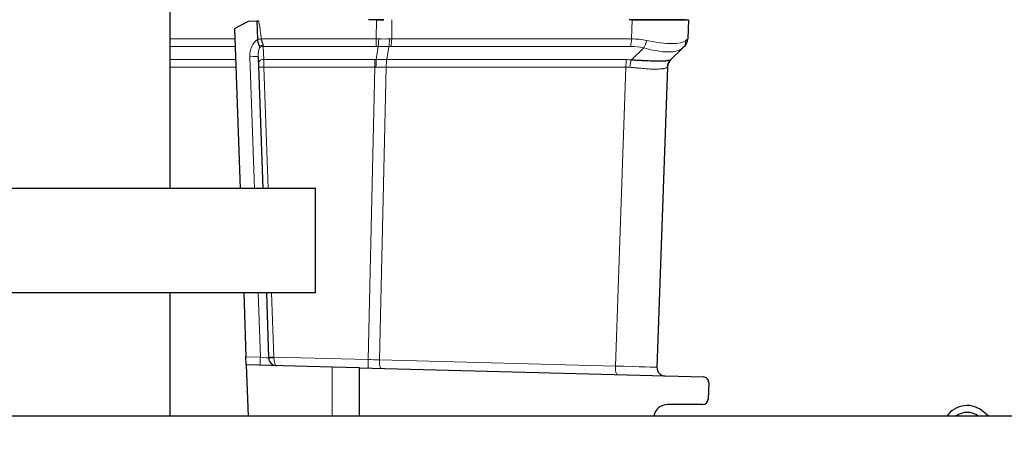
# Model space of a CAD drawing. Header units: inches. Extents: x 0 to 20790, y -12 to 14700.
# Tile 328 of 436: x 10580 to 10938, y 11710 to 11862. Entities that reach past the tile are written whole.
import ezdxf

# ---------------------------------------------------------------- set-up
doc = ezdxf.new("R2010")
doc.units = ezdxf.units.IN
doc.layers.add('1', color=7, linetype='Continuous', true_color=0xffffff)
doc.layers.add('254', color=7, linetype='Continuous', true_color=0xffffff)
doc.styles.add('latin_extended', font='simplex.shx')
doc.dimstyles.get("Standard").update_dxf_attribs({"dimtxt": 0.18, "dimasz": 0.18, "dimexe": 0.18, "dimexo": 0.0625, "dimgap": 0.09, "dimtad": 0, "dimtih": 1, "dimtoh": 1, "dimdec": 4, "dimzin": 0, "dimdsep": 46, "dimtxsty": 'Standard', "dimcen": 0.09, "dimadec": 0, "dimazin": 0, "dimtfac": 1, "dimtdec": 4, "dimtofl": 0, "dimtmove": 0, "dimatfit": 3, "dimfxl": 1, "dimtolj": 1, "dimtzin": 0, "dimarcsym": 0})

# ---------------------------------------------------------------- blocks, each defined once
blk = doc.blocks.new('_U3')
at = {"layer": '254', "color": 3, "linetype": 'Continuous', "lineweight": 13, "transparency": 16777216}
for p, q in [((8941.98, 11480.96), (8941.98, 12953.96)), ((11385.03, 10066.36), (11385.03, 12953.96)), ((9064.48, 12918.96), (11262.53, 12918.96))]:
    blk.add_line(p, q, dxfattribs=at)
at = {"layer": '254', "color": 3, "transparency": 16777216}
for points in [[(9064.48, 12939.38), (9064.48, 12898.55), (8941.98, 12918.96)], [(11262.53, 12898.55), (11262.53, 12939.38), (11385.03, 12918.96)]]:
    blk.add_solid(points, dxfattribs=at)
at = {"layer": 'Defpoints', "color": 0, "transparency": 16777216}
for p in [(11385.03, 12918.96), (8941.98, 11445.96), (11385.03, 10031.36)]:
    blk.add_point(p, dxfattribs=at)
at = {"layer": '254', "color": 2, "lineweight": 13, "transparency": 16777216, "insert": (9947.67, 13102.71), "char_height": 122.5, "attachment_point": 1, "style": 'latin_extended'}
blk.add_mtext('\\A1;2443', dxfattribs=at)
blk = doc.blocks.new('_U10')
at = {"layer": '254', "color": 3, "linetype": 'Continuous', "lineweight": 13, "transparency": 16777216}
for p, q in [((10907.98, 12396.96), (12130.66, 12396.96)), ((12095.66, 12274.46), (12095.66, 8938.96)), ((10455.98, 8816.46), (12130.66, 8816.46))]:
    blk.add_line(p, q, dxfattribs=at)
at = {"layer": '254', "color": 3, "transparency": 16777216}
for points in [[(12116.07, 12274.46), (12075.24, 12274.46), (12095.66, 12396.96)], [(12075.24, 8938.96), (12116.07, 8938.96), (12095.66, 8816.46)]]:
    blk.add_solid(points, dxfattribs=at)
at = {"layer": 'Defpoints', "color": 0, "transparency": 16777216}
for p in [(10872.98, 12396.96), (10420.98, 8816.46), (12095.66, 8816.46)]:
    blk.add_point(p, dxfattribs=at)
at = {"layer": '254', "color": 2, "lineweight": 13, "transparency": 16777216, "insert": (11911.91, 10390.88), "char_height": 122.5, "attachment_point": 1, "rotation": 90, "style": 'latin_extended'}
blk.add_mtext('\\A1;3580', dxfattribs=at)

msp = doc.modelspace()

# ---------------------------------------------------------------- linework, layer by layer
at = {"layer": '1', "color": 2, "linetype": 'Continuous', "lineweight": 25}
for p, q in [((10635.128, 11800.462), (10635.128, 11867.462)), ((10712.825, 11861.858), (10707.243, 11861.858)), ((10710.09, 11861.858), (10712.825, 11861.858)), ((10809.187, 11861.858), (10802.083, 11861.858)), ((10803.11, 11861.858), (10809.187, 11861.858)), ((10809.187, 11861.858), (10823.565, 11861.858)), ((10822.523, 11861.858), (10809.187, 11861.858)), ((10823.565, 11861.858), (10823.321, 11854.864)), ((10658.468, 11858.641), (10663.564, 11861.321)), ((10658.468, 11858.641), (10660.5, 11800.461)), ((10663.564, 11861.321), (10666.599, 11861.427)), ((10666.599, 11861.427), (10666.834, 11854.697)), ((10666.834, 11854.697), (10666.835, 11854.647)), ((10821.524, 11851.568), (10817.104, 11847.299)), ((10822.102, 11852.126), (10821.524, 11851.568)), ((10667.054, 11848.383), (10668.728, 11800.461)), ((10815.964, 11844.638), (10812.148, 11735.352)), ((10687.978, 11762.462), (10687.978, 11800.577)), ((10687.978, 11762.462), (10467.978, 11762.462)), ((10635.128, 11717.544), (10635.128, 11762.462)), ((10661.827, 11762.463), (10662.641, 11739.14)), ((10670.055, 11762.464), (10670.879, 11738.842)), ((10662.742, 11736.237), (10662.641, 11739.14)), ((10693.978, 11735.419), (10662.742, 11736.237)), ((10662.742, 11736.237), (10663.395, 11717.546)), ((10703.978, 11735.157), (10693.978, 11735.419)), ((10703.978, 11735.157), (10829.008, 11731.883)), ((10703.978, 11717.546), (10703.978, 11735.157)), ((10830.954, 11729.814), (10830.744, 11723.788)), ((10828.745, 11721.858), (10816.005, 11721.858)), ((10932.761, 11717.545), (10931.066, 11719.099)), ((11065.978, 11717.545), (10455.978, 11717.545))]:
    msp.add_line(p, q, dxfattribs=at)
at = {"layer": '1', "color": 110, "linetype": 'Continuous', "lineweight": 13}
for p, q in [((10710.056, 11854.864), (10710.09, 11861.858)), ((10715.676, 11861.858), (10715.642, 11854.864)), ((10802.865, 11854.864), (10803.11, 11861.858)), ((10635.128, 11854.864), (10658.6, 11854.864)), ((10668.206, 11854.864), (10710.056, 11854.864)), ((10715.642, 11854.864), (10802.865, 11854.864)), ((10658.696, 11852.126), (10635.127, 11852.126)), ((10668.926, 11852.126), (10669.092, 11847.376)), ((10710.013, 11852.126), (10668.926, 11852.126)), ((10710.06, 11847.37), (10710.748, 11852.114)), ((10714.63, 11852.114), (10713.935, 11847.318)), ((10802.57, 11852.126), (10715.347, 11852.126)), ((10802.834, 11847.25), (10807.305, 11851.568)), ((10635.127, 11847.376), (10658.861, 11847.376)), ((10665.726, 11800.461), (10664.052, 11848.38)), ((10669.092, 11847.376), (10709.522, 11847.376)), ((10713.935, 11847.318), (10801.107, 11847.318)), ((10658.957, 11844.641), (10635.125, 11844.641)), ((10709.479, 11844.641), (10669.119, 11844.641)), ((10669.119, 11844.641), (10670.662, 11800.462)), ((10707.07, 11738.182), (10709.479, 11844.641)), ((10713.617, 11844.597), (10711.207, 11738.068)), ((10800.812, 11844.597), (10713.641, 11844.597)), ((10797.014, 11735.821), (10800.812, 11844.597)), ((10667.872, 11739.003), (10667.053, 11762.463)), ((10671.989, 11762.463), (10672.805, 11739.079)), ((10662.641, 11739.14), (10667.872, 11739.003)), ((10672.805, 11739.079), (10707.07, 11738.182)), ((10711.207, 11738.068), (10797.014, 11735.821)), ((10693.978, 11735.419), (10693.978, 11717.545))]:
    msp.add_line(p, q, dxfattribs=at)
at = {"layer": '1', "color": 2, "linetype": 'Continuous', "lineweight": 25}
for centre, radius, start, end in [((10819.323, 11855.003), 4, 314, 358), ((10819.961, 11844.498), 4, 134, 178), ((10673.878, 11738.947), 3, 182, 268.5), ((10815.146, 11735.247), 3, 178, 268.5), ((10828.955, 11729.884), 2, 358, 88.5), ((10816.005, 11716.858), 5, 90, 172.09987), ((10828.745, 11723.858), 2, 270, 358), ((10924.985, 11712.463), 9, 47.5, 145.61985), ((10924.985, 11712.463), 6.5, 51.43281, 128.57099)]:
    msp.add_arc(centre, radius, start, end, dxfattribs=at)
at = {"layer": '1', "color": 110, "linetype": 'Continuous', "lineweight": 13}
for centre, major_axis, ratio, start_param, end_param in [((10669.049, 11848.554), (-0.235, 6.724), 0.7431451, 0.4115168, 1.5707963), ((10668.275, 11854.794), (-1.989, -0.207), 0.0383473, 4.7434644, 5.518997), ((10709.916, 11855.003), (0, 4), 0.0348995, 3.9095375, 4.6774824), ((10708.998, 11832.003), (26.881, 3.055), 0.8427908, 1.4041356, 1.4361157), ((10710.651, 11854.992), (0.128, 3.998), 0.0679389, 3.9111856, 4.6795426), ((10709.159, 11865.093), (-26.986, 1.643), 0.3756022, 1.6588614, 1.8042124), ((10713.958, 11854.992), (-0.131, 3.998), 0.2095523, 3.902155, 4.670512), ((10708.998, 11832.004), (25.18, 13.299), 0.7384298, 0.9505649, 0.9825451), ((10714.675, 11855.003), (0, 4), 0.2419219, 3.9095375, 4.6774824), ((10801.898, 11855.003), (0, 4), 0.2419219, 3.9095375, 4.6774824), ((10795.506, 11832.003), (25.365, 13.654), 0.722843, 0.7050916, 0.9259224), ((10806.633, 11854.445), (0.96, 3.883), 0.4458674, 3.9942267, 4.7811627), ((10796.662, 11865.093), (-26.574, 10.002), 0.2465223, 2.1198236, 3.0036605), ((10818.745, 11854.445), (-2.779, 2.877), 0.9510037, 3.1415927, 3.9285287), ((10795.506, 11832.003), (27.815, 22.861), 0.0022709, 6.0603513, 6.2811821), ((10669.053, 11848.453), (-0.159, 4.566), 0.4377405, 0.7750669, 1.5707963), ((10668.952, 11851.342), (-1.999, -0.07), 0.6108356, 4.7187237, 5.4900072), ((10668.975, 11850.687), (-1.999, -0.07), 0.719748, 4.7115128, 5.4874559), ((10668.824, 11855.003), (-0.21, 4), 0.017402, 2.2262358, 2.3727361), ((10709.094, 11829.126), (16.627, 16.546), 0.960838, 0.7359069, 0.7678872), ((10709.159, 11865.093), (-26.95, 2.209), 0.4758532, 1.6687068, 1.8140579), ((10709.67, 11829.126), (18.213, 18.125), 0.7774598, 0.6632101, 0.6951902), ((10796.178, 11829.126), (18.775, 18.131), 0.753739, 0.4419184, 0.6627493), ((10796.662, 11865.093), (-25.429, 12.761), 0.3072628, 2.1502579, 3.0340948), ((10664.056, 11848.279), (2.998, 0.105), 0.0336829, 0, 1.5707963), ((10669.141, 11845.938), (-1.999, -0.07), 0.719748, 4.7115128, 6.2831853), ((10669.191, 11844.499), (-0.07, 4), 0.0174444, 0.7676402, 1.5348869), ((10709.619, 11844.499), (0, -4), 0.0348995, 3.9095375, 4.6767843), ((10708.122, 11823.359), (17.565, 17.386), 0.9433493, 0.7389043, 0.7613576), ((10710.157, 11844.493), (-0.09, -3.999), 0.058133, 3.9105847, 4.6776128), ((10714.584, 11844.44), (-0.005, -4), 0.2419645, 3.9097584, 4.673399), ((10714.607, 11844.44), (0, -4), 0.2419219, 3.9095375, 4.6731191), ((10801.779, 11844.44), (0, -4), 0.2419219, 3.9095375, 4.6731191), ((10794.431, 11823.209), (19.482, 19.123), 0.7536205, 0.5797521, 0.6547701), ((10803.507, 11844.373), (-0.317, -3.987), 0.3160454, 3.9317134, 4.6962714), ((10669.189, 11844.57), (-1.999, -0.07), 0.0368135, 4.7460091, 6.2831853), ((10708.219, 11820.481), (4.096, 23.926), 0.8196572, 0.1204905, 0.1429436), ((10795.103, 11820.331), (12.408, 22.627), 0.7066026, 0.2989551, 0.3739731), ((10795.109, 11820.498), (20.855, 24.14), 0.002496, 6.2800837, 6.3599312), ((10667.868, 11739.104), (-0.079, -2.999), 0.0020575, 0, 1.5371699), ((10667.868, 11739.104), (-3.011, 0.262), 0.0331858, 1.5748603, 3.1456566), ((10672.875, 11739.008), (1.999, 0.07), 0.0368135, 1.6044165, 3.1415927), ((10672.878, 11738.912), (1.999, 0.07), 0.0587977, 3.1415927, 4.6729666), ((10673.878, 11738.947), (0.079, 2.999), 0.3572125, 1.6318829, 3.1415927), ((10672.876, 11738.973), (0.017, 3.001), 0.0238693, 1.5356304, 1.6313959), ((10707.175, 11738.075), (-0.079, -2.999), 0.0358188, 4.67771, 6.2831853), ((10706.355, 11738.096), (-19.993, 0.534), 0.0052231, 4.4674049, 4.676729), ((10711.932, 11737.95), (-0.079, -2.999), 0.2428118, 4.6794646, 6.2831853), ((10797.739, 11735.703), (-0.079, -2.999), 0.2428118, 4.6794646, 6.2831853), ((10792.153, 11735.85), (-19.995, 0.497), 0.0047621, 3.1415449, 4.4669268)]:
    msp.add_ellipse(centre, major_axis=major_axis, ratio=ratio, start_param=start_param, end_param=end_param, dxfattribs=at)
at = {"layer": '1', "color": 2, "linetype": 'Continuous', "lineweight": 25}
msp.add_ellipse((10819.882, 11844.422), major_axis=(2.779, -2.877), ratio=0.9934032, start_param=3.1415927, end_param=3.910304, dxfattribs=at)
msp.add_open_spline([(10666.599, 11861.427), (10666.702, 11861.431), (10666.913, 11861.438), (10667.13, 11861.446), (10667.24, 11861.45)], degree=3, dxfattribs=at)
at = {"layer": '1', "color": 110, "linetype": 'Continuous', "lineweight": 13}
for points, knots in [([(10667.24, 11861.45), (10667.272, 11861.314), (10667.302, 11861.179), (10667.36, 11860.907), (10667.388, 11860.771), (10667.468, 11860.363), (10667.516, 11860.09), (10667.609, 11859.543), (10667.652, 11859.269), (10667.735, 11858.72), (10667.774, 11858.446), (10667.85, 11857.896), (10667.886, 11857.621), (10667.956, 11857.07), (10667.99, 11856.795), (10668.087, 11855.968), (10668.148, 11855.416), (10668.206, 11854.864)], [0, 0, 0, 0, 0.0625, 0.0625, 0.125, 0.125, 0.25, 0.25, 0.375, 0.375, 0.5, 0.5, 0.625, 0.625, 0.75, 0.75, 1, 1, 1, 1]), ([(10668.206, 11854.864), (10668.214, 11854.81), (10668.224, 11854.756), (10668.247, 11854.649), (10668.259, 11854.597), (10668.3, 11854.44), (10668.332, 11854.338), (10668.399, 11854.138), (10668.435, 11854.04), (10668.509, 11853.845), (10668.546, 11853.749), (10668.602, 11853.606), (10668.62, 11853.558), (10668.656, 11853.464), (10668.674, 11853.416), (10668.726, 11853.277), (10668.758, 11853.185), (10668.814, 11853.003), (10668.839, 11852.914), (10668.877, 11852.737), (10668.891, 11852.649), (10668.897, 11852.563)], [0, 0, 0, 0, 0.0625, 0.0625, 0.125, 0.125, 0.25, 0.25, 0.375, 0.375, 0.5, 0.5, 0.5625, 0.5625, 0.625, 0.625, 0.75, 0.75, 0.875, 0.875, 1, 1, 1, 1]), ([(10713.935, 11847.318), (10713.934, 11847.318), (10713.932, 11847.318), (10713.928, 11847.318), (10713.926, 11847.318), (10713.921, 11847.318), (10713.918, 11847.318), (10713.915, 11847.318)], [0, 0, 0, 0, 0.2581912, 0.2581912, 0.5163823, 0.5163823, 1, 1, 1, 1]), ([(10713.617, 11844.597), (10713.011, 11844.597), (10712.4, 11844.599), (10711.171, 11844.613), (10710.551, 11844.623), (10709.928, 11844.637)], [0, 0, 0, 0, 0.5, 0.5, 1, 1, 1, 1]), ([(10713.617, 11844.597), (10713.619, 11844.597), (10713.621, 11844.597), (10713.625, 11844.597), (10713.627, 11844.597), (10713.633, 11844.597), (10713.637, 11844.597), (10713.641, 11844.597)], [0, 0, 0, 0, 0.2576628, 0.2576628, 0.5153256, 0.5153256, 1, 1, 1, 1]), ([(10815.898, 11844.571), (10815.857, 11844.527), (10815.798, 11844.482), (10815.647, 11844.393), (10815.554, 11844.349), (10815.333, 11844.263), (10815.206, 11844.222), (10814.918, 11844.144), (10814.756, 11844.108), (10814.488, 11844.058), (10814.394, 11844.042), (10814.247, 11844.019), (10814.197, 11844.012), (10814.094, 11843.998), (10814.042, 11843.991), (10813.777, 11843.958), (10813.55, 11843.935), (10813.067, 11843.899), (10812.554, 11843.871), (10811.982, 11843.861), (10811.382, 11843.859), (10811.067, 11843.863), (10810.695, 11843.873), (10810.653, 11843.874), (10810.57, 11843.876), (10810.528, 11843.877), (10810.401, 11843.881), (10810.146, 11843.89), (10809.885, 11843.901), (10809.354, 11843.927), (10808.99, 11843.948), (10808.241, 11843.998), (10807.855, 11844.026), (10807.064, 11844.09), (10806.657, 11844.125), (10806.032, 11844.181), (10805.821, 11844.2), (10805.5, 11844.23), (10805.392, 11844.24), (10805.176, 11844.26), (10805.067, 11844.271), (10804.521, 11844.323), (10804.077, 11844.366), (10803.175, 11844.452), (10802.717, 11844.495), (10802.252, 11844.537)], [0, 0, 0, 0, 0.0625, 0.0625, 0.125, 0.125, 0.1875, 0.1875, 0.25, 0.25, 0.28125, 0.28125, 0.296875, 0.296875, 0.3125, 0.3125, 0.375, 0.375, 0.4375, 0.5, 0.5, 0.5625, 0.5625, 0.5703125, 0.5703125, 0.578125, 0.578125, 0.59375, 0.625, 0.625, 0.6875, 0.6875, 0.75, 0.75, 0.8125, 0.8125, 0.84375, 0.84375, 0.859375, 0.859375, 0.875, 0.875, 0.9375, 0.9375, 1, 1, 1, 1])]:
    msp.add_open_spline(points, degree=3, knots=knots, dxfattribs=at)
at = {"layer": '1', "color": 2, "linetype": 'Continuous', "lineweight": 25}
for points, knots in [([(10666.835, 11854.647), (10666.84, 11854.527), (10666.858, 11854.289), (10666.895, 11854.055), (10666.929, 11853.882), (10666.941, 11853.825), (10666.961, 11853.739), (10666.968, 11853.71), (10666.982, 11853.654), (10666.989, 11853.625), (10667.027, 11853.486), (10667.06, 11853.377), (10667.13, 11853.167), (10667.167, 11853.065), (10667.216, 11852.942), (10667.225, 11852.918), (10667.245, 11852.869), (10667.255, 11852.845), (10667.285, 11852.773), (10667.305, 11852.727), (10667.345, 11852.636), (10667.365, 11852.592), (10667.404, 11852.505), (10667.423, 11852.463), (10667.45, 11852.4), (10667.458, 11852.379), (10667.475, 11852.337), (10667.483, 11852.316), (10667.497, 11852.274), (10667.504, 11852.253), (10667.514, 11852.209), (10667.518, 11852.187), (10667.519, 11852.163)], [0, 0, 0, 0, 0.125, 0.25, 0.25, 0.3125, 0.3125, 0.34375, 0.34375, 0.375, 0.375, 0.5, 0.5, 0.625, 0.625, 0.65625, 0.65625, 0.6875, 0.6875, 0.75, 0.75, 0.8125, 0.8125, 0.875, 0.875, 0.90625, 0.90625, 0.9375, 0.9375, 0.96875, 0.96875, 1, 1, 1, 1]), ([(10667.519, 11852.163), (10667.525, 11852.076), (10667.53, 11851.991), (10667.535, 11851.867), (10667.537, 11851.826), (10667.539, 11851.746), (10667.54, 11851.706), (10667.54, 11851.666)], [0, 0, 0, 0, 0.5, 0.5, 0.75, 0.75, 1, 1, 1, 1]), ([(10802.834, 11847.25), (10803.332, 11847.23), (10803.823, 11847.207), (10804.789, 11847.161), (10805.266, 11847.137), (10805.852, 11847.107), (10805.968, 11847.101), (10806.201, 11847.089), (10806.317, 11847.083), (10806.661, 11847.065), (10806.888, 11847.053), (10807.559, 11847.019), (10807.995, 11846.998), (10808.843, 11846.959), (10809.256, 11846.941), (10810.057, 11846.909), (10810.446, 11846.896), (10811.012, 11846.88), (10811.197, 11846.875), (10811.471, 11846.869), (10811.561, 11846.867), (10811.696, 11846.865), (10811.741, 11846.864), (10811.829, 11846.862), (10812.226, 11846.856), (10812.601, 11846.854), (10813.234, 11846.856), (10813.833, 11846.864), (10814.365, 11846.884), (10814.863, 11846.909), (10815.095, 11846.924), (10815.364, 11846.947), (10815.417, 11846.951), (10815.521, 11846.961), (10815.571, 11846.966), (10815.719, 11846.981), (10815.813, 11846.991), (10816.078, 11847.024), (10816.236, 11847.048), (10816.512, 11847.097), (10816.631, 11847.123), (10816.832, 11847.175), (10816.913, 11847.201), (10817.037, 11847.252), (10817.08, 11847.276), (10817.104, 11847.299)], [0, 0, 0, 0, 0.0625, 0.0625, 0.125, 0.125, 0.140625, 0.140625, 0.15625, 0.15625, 0.1875, 0.1875, 0.25, 0.25, 0.3125, 0.3125, 0.375, 0.375, 0.40625, 0.40625, 0.421875, 0.421875, 0.4296875, 0.4296875, 0.4375, 0.5, 0.5, 0.5625, 0.625, 0.625, 0.6875, 0.6875, 0.703125, 0.703125, 0.71875, 0.71875, 0.75, 0.75, 0.8125, 0.8125, 0.875, 0.875, 0.9375, 0.9375, 1, 1, 1, 1]), ([(10687.978, 11800.462), (10687.978, 11800.462), (10687.937, 11800.462), (10687.656, 11800.462), (10686.971, 11800.462), (10685.941, 11800.462), (10684.572, 11800.462), (10682.866, 11800.462), (10680.83, 11800.462), (10678.469, 11800.462), (10675.792, 11800.462), (10672.807, 11800.462), (10669.522, 11800.462), (10665.949, 11800.462), (10662.098, 11800.462), (10657.983, 11800.462), (10653.615, 11800.462), (10649.009, 11800.462), (10644.179, 11800.462), (10639.14, 11800.462), (10633.908, 11800.462), (10628.5, 11800.462), (10622.933, 11800.462), (10617.224, 11800.462), (10611.391, 11800.462), (10605.453, 11800.462), (10599.429, 11800.462), (10593.337, 11800.462), (10587.196, 11800.462), (10581.026, 11800.462), (10574.847, 11800.462), (10568.677, 11800.462), (10564.584, 11800.462), (10562.545, 11800.462)], [0, 0, 0, 0, 0.0157182, 0.0485276, 0.081337, 0.1141464, 0.1469558, 0.1797652, 0.2125746, 0.245384, 0.2781934, 0.3110028, 0.3438122, 0.3766215, 0.4094309, 0.4422403, 0.4750497, 0.5078591, 0.5406685, 0.5734779, 0.6062873, 0.6390967, 0.6719061, 0.7047155, 0.7375249, 0.7703343, 0.8031436, 0.835953, 0.8687624, 0.9015718, 0.9343812, 0.9671906, 1, 1, 1, 1])]:
    msp.add_open_spline(points, degree=3, knots=knots, dxfattribs=at)
at = {"layer": '1', "color": 110, "linetype": 'Continuous', "lineweight": 13}
msp.add_open_spline([(10710.06, 11847.37), (10710.712, 11847.359), (10712.007, 11847.338), (10713.282, 11847.324), (10713.915, 11847.318)], degree=3, dxfattribs=at)

# ---------------------------------------------------------------- dimensions: what is measured, and where the dimension line sits
at = {"layer": '254', "color": 2, "linetype": 'Continuous', "lineweight": 13}
dim = msp.add_linear_dim(base=(11385.031, 12918.963), p1=(8941.978, 11445.963), p2=(11385.031, 10031.356), dimstyle='Standard', override={"dimscale": 35, "dimtxt": 3.5, "dimasz": 3.5, "dimexe": 1, "dimexo": 1, "dimgap": 1.75, "dimtad": 1, "dimtih": 1, "dimtoh": 0, "dimdec": 0, "dimlfac": 1, "dimzin": 8, "dimdsep": 46, "dimlunit": 2, "dimtxsty": 'latin_extended', "dimsah": 1, "dimse1": 0, "dimse2": 0, "dimsd1": 0, "dimsd2": 0, "dimclrd": 3, "dimclre": 3, "dimclrt": 2, "dimtol": 0, "dimtm": -0.1, "dimtfac": 0.714286, "dimtdec": 3, "dimtofl": 1, "dimtmove": 0, "dimtzin": 8, "dimlwd": 13, "dimlwe": 13}, dxfattribs=at)
dim.commit()
dim.dimension.update_dxf_attribs({"geometry": '_U3', "text_midpoint": (10163.505, 12918.963), "dimtype": 160})
dim = msp.add_linear_dim(base=(12095.657674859, 8816.463160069), p1=(10872.978335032, 12396.963159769), p2=(10420.978323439, 8816.463160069), angle=90, dimstyle='Standard', override={"dimscale": 35, "dimtxt": 3.5, "dimasz": 3.5, "dimexe": 1, "dimexo": 1, "dimgap": 1.75, "dimtad": 1, "dimtih": 0, "dimtoh": 0, "dimdec": 0, "dimlfac": 1, "dimzin": 8, "dimdsep": 46, "dimlunit": 2, "dimtxsty": 'latin_extended', "dimsah": 1, "dimse1": 0, "dimse2": 0, "dimsd1": 0, "dimsd2": 0, "dimclrd": 3, "dimclre": 3, "dimclrt": 2, "dimtol": 0, "dimtm": -0.1, "dimtfac": 0.714286, "dimtdec": 3, "dimtofl": 1, "dimtmove": 0, "dimtzin": 8, "dimlwd": 13, "dimlwe": 13}, dxfattribs=at)
dim.commit()
dim.dimension.update_dxf_attribs({"geometry": '_U10', "text_midpoint": (12095.657674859, 10606.713159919), "dimtype": 160})

doc.saveas('drawing.dxf')
